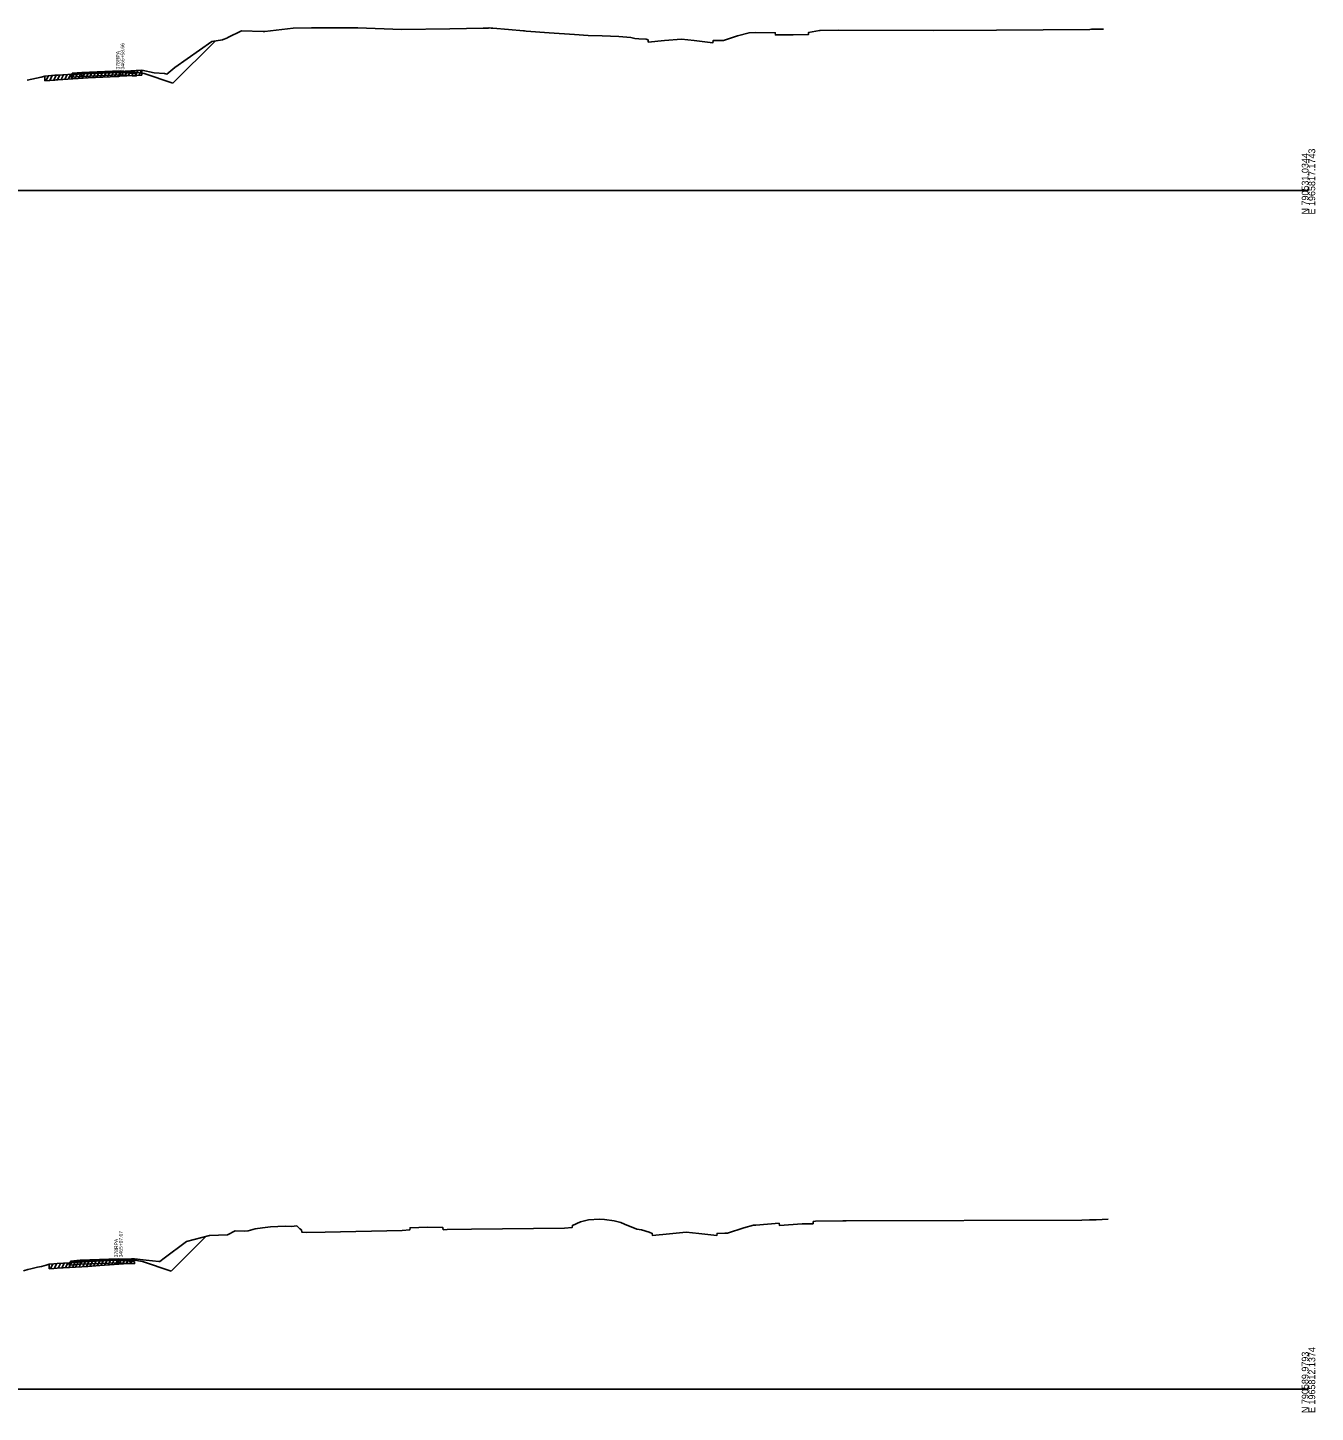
# Model space of a CAD drawing. Extents: x 1017 to 19997, y -1947 to 50737.
# Drawn here: x 18666 to 19203, y 14490 to 15068 of the extents above; entities that cross this region are included whole.
import ezdxf

# ---------------------------------------------------------------- set-up
doc = ezdxf.new("R2010")
doc.units = 0
for name, color, linetype in [('RD_GPK_XS_Cell', 7, 'Continuous'), ('RD_XS_Base', 7, 'Continuous'), ('RD_XS_ExGround', 7, 'Continuous'), ('RD_XS_ExPaveRet', 7, 'Continuous'), ('RD_XS_Greenside', 7, 'Continuous'), ('RD_XS_Pave', 7, 'Continuous'), ('RD_XS_PaveOvlay', 7, 'Continuous'), ('RD_XS_TieSlope', 7, 'Continuous'), ('RD_XS_TX_Notes', 7, 'Continuous')]:
    doc.layers.add(name, color=color, linetype=linetype)

msp = doc.modelspace()

# ---------------------------------------------------------------- linework, layer by layer
at = {"layer": 'RD_GPK_XS_Cell'}
for p, q in [((18600, 15000), (19200, 15000)), ((18600, 14500), (19200, 14500))]:
    msp.add_line(p, q, dxfattribs=at)
at = {"layer": 'RD_XS_Base'}
for points in [[(18683.96, 15047.26), (18684.46, 15048.3), (18688.46, 15048.62)], [(18683.96, 15048.26), (18684.46, 15048.3), (18688.46, 15048.62)], [(18683.96, 15047.26), (18683.96, 15048.26)], [(18688.46, 15047.62), (18683.96, 15047.26)], [(18688.46, 15048.62), (18688.46, 15047.62)], [(18704.46, 15048.25), (18688.46, 15047.62)], [(18704.46, 15049.25), (18704.46, 15048.25)], [(18704.46, 15049.25), (18710.46, 15048.77), (18711.16, 15048.71)], [(18711.16, 15047.71), (18704.46, 15048.25)], [(18711.16, 15048.71), (18711.16, 15047.71)], [(18683.29, 14551.72), (18683.79, 14552.76), (18687.79, 14553.09)], [(18683.29, 14552.72), (18683.79, 14552.76), (18687.79, 14553.09)], [(18683.29, 14551.72), (18683.29, 14552.72)], [(18687.79, 14552.09), (18683.29, 14551.72)], [(18687.79, 14553.09), (18687.79, 14552.09)], [(18703.79, 14552.72), (18687.79, 14552.09)], [(18703.79, 14553.72), (18703.79, 14552.72)], [(18703.79, 14553.72), (18709.79, 14553.24), (18710.48, 14553.19)], [(18710.48, 14552.19), (18703.79, 14552.72)], [(18710.48, 14553.19), (18710.48, 14552.19)]]:
    msp.add_lwpolyline(points, dxfattribs=at)
at = {"layer": 'RD_XS_ExGround'}
for points in [[(18665.67, 15046.08), (18671.49, 15047.26), (18673.09, 15047.71), (18677.31, 15048.07), (18677.76, 15048.12), (18678.17, 15048.15), (18678.52, 15048.17), (18691.18, 15048.95), (18700.29, 15049.43), (18703.76, 15049.61), (18704.22, 15049.64), (18713.58, 15050.16), (18718.73, 15049.08), (18722.94, 15048.76), (18723.89, 15048.58), (18727.32, 15051.31), (18742.73, 15062.13), (18747.1, 15062.91), (18747.44, 15062.98), (18748.99, 15063.61), (18749.38, 15063.83), (18755.07, 15066.57), (18764.1, 15066.28), (18764.85, 15066.36), (18776.59, 15067.77), (18784.23, 15067.93), (18797.88, 15067.83), (18803.63, 15067.85), (18821.76, 15067.15), (18841.93, 15067.49), (18855.87, 15067.69), (18858.01, 15067.7), (18858.34, 15067.82), (18859.23, 15067.76), (18859.85, 15067.68), (18866.45, 15067.14), (18872.73, 15066.63), (18873.11, 15066.6), (18873.82, 15066.52), (18883.36, 15065.73), (18893.91, 15065.09), (18899.66, 15064.72), (18905.48, 15064.6), (18912.45, 15064.24), (18917.46, 15063.81), (18919.11, 15063.39), (18920.72, 15063.25), (18923.76, 15063.14), (18924.62, 15062.82), (18924.72, 15061.91), (18931.48, 15062.58), (18938.6, 15063.08), (18943.85, 15062.55), (18951.63, 15061.67), (18951.73, 15062.57), (18953.2, 15062.62), (18956.01, 15062.62), (18961.93, 15064.49), (18966.73, 15065.79), (18969.37, 15065.94), (18977.62, 15065.8), (18977.72, 15064.9), (18985.12, 15065.01), (18991.48, 15065.04), (18991.58, 15065.94), (18996.11, 15066.81), (18996.45, 15066.81), (19003.97, 15066.86), (19043.77, 15066.75), (19069.95, 15066.84), (19108.77, 15067.24), (19109.54, 15067.28), (19113.04, 15067.28), (19114.55, 15067.32)], [(18664.23, 14549.36), (18666.02, 14549.86), (18667.25, 14550.19), (18668.87, 14550.55), (18669.98, 14550.8), (18671.74, 14551.16), (18673.58, 14551.69), (18674.95, 14552.12), (18676.81, 14552.25), (18678.18, 14552.37), (18683.43, 14552.68), (18691.02, 14553.18), (18696.06, 14553.58), (18700.08, 14553.86), (18705.9, 14554.2), (18709.2, 14554.4), (18710.41, 14554.27), (18715.28, 14553.73), (18720.57, 14553.28), (18721.03, 14553.23), (18722.87, 14554.65), (18732.17, 14561.58), (18741.71, 14564.03), (18749.28, 14564.33), (18752.47, 14566.05), (18756.16, 14565.82), (18757.87, 14566.03), (18760.8, 14566.79), (18763.88, 14567.28), (18767.15, 14567.62), (18773.3, 14567.95), (18775.97, 14567.87), (18778.23, 14568.05), (18779.45, 14566.8), (18780.08, 14566.38), (18780.18, 14565.49), (18782.34, 14565.37), (18789.92, 14565.48), (18822.13, 14566.1), (18825.27, 14566.43), (18825.37, 14567.33), (18832.69, 14567.51), (18839.09, 14567.38), (18839.19, 14566.49), (18840.81, 14566.53), (18851.04, 14566.75), (18889.72, 14567.13), (18892.97, 14567.34), (18893.07, 14568.24), (18896.46, 14569.8), (18899.83, 14570.67), (18904.33, 14570.87), (18906.44, 14570.8), (18910.42, 14570.15), (18913.22, 14569.47), (18914.85, 14568.86), (18920, 14566.77), (18921.87, 14566.44), (18925.02, 14565.47), (18926.35, 14564.97), (18926.45, 14564.07), (18933.49, 14564.76), (18940.56, 14565.41), (18945.72, 14564.9), (18953.29, 14564.04), (18953.39, 14564.94), (18956.68, 14565.04), (18957.69, 14565.04), (18964.58, 14567.22), (18968.61, 14568.38), (18969.49, 14568.43), (18979.27, 14569.17), (18979.37, 14568.27), (18988.84, 14568.94), (18993.41, 14568.96), (18993.51, 14569.86), (18994.37, 14570.02), (19005.85, 14570.22), (19007.23, 14570.22), (19105.44, 14570.52), (19108.75, 14570.55), (19111.51, 14570.67), (19116.52, 14570.82)]]:
    msp.add_lwpolyline(points, dxfattribs=at)
at = {"layer": 'RD_XS_ExPaveRet'}
for p, q in [((18673.09, 15045.71), (18673.09, 15047.71)), ((18673.55, 15045.75), (18674.59, 15047.84)), ((18675.16, 15045.89), (18676.2, 15047.97)), ((18676.77, 15046.02), (18677.82, 15048.12)), ((18678.33, 15046.16), (18679.36, 15048.22)), ((18679.86, 15046.25), (18680.89, 15048.31)), ((18681.36, 15046.34), (18682.39, 15048.41)), ((18682.85, 15046.44), (18683.88, 15048.5)), ((18684.15, 15046.52), (18685.18, 15048.58)), ((18685.6, 15046.61), (18686.64, 15048.67)), ((18687.11, 15046.7), (18688.14, 15048.76)), ((18688.62, 15046.79), (18689.65, 15048.86)), ((18690.12, 15046.88), (18691.15, 15048.95)), ((18691.63, 15046.97), (18692.65, 15049.03)), ((18693.13, 15047.05), (18694.15, 15049.11)), ((18694.62, 15047.13), (18695.65, 15049.19)), ((18696.12, 15047.21), (18697.15, 15049.26)), ((18697.62, 15047.29), (18698.65, 15049.34)), ((18699.15, 15047.37), (18700.18, 15049.42)), ((18700.68, 15047.45), (18701.71, 15049.5)), ((18702.17, 15047.53), (18703.2, 15049.58)), ((18703.65, 15047.61), (18704.68, 15049.67)), ((18704.95, 15047.68), (18705.98, 15049.74)), ((18706.4, 15047.76), (18707.43, 15049.82)), ((18707.9, 15047.85), (18708.93, 15049.9)), ((18709.4, 15047.93), (18710.43, 15049.98)), ((18710.9, 15048.01), (18711.93, 15050.07)), ((18712.4, 15048.09), (18713.43, 15050.15)), ((18713.58, 15048.16), (18713.58, 15050.16)), ((18674.95, 14550.12), (18674.95, 14552.12)), ((18675.38, 14550.15), (18676.41, 14552.22)), ((18676.98, 14550.27), (18678.02, 14552.35)), ((18678.58, 14550.39), (18679.61, 14552.45)), ((18680.12, 14550.48), (18681.15, 14552.54)), ((18681.65, 14550.58), (18682.68, 14552.64)), ((18683.15, 14550.67), (18684.18, 14552.73)), ((18684.64, 14550.76), (18685.68, 14552.83)), ((18685.94, 14550.85), (18686.98, 14552.92)), ((18687.4, 14550.95), (18688.44, 14553.01)), ((18688.91, 14551.05), (18689.95, 14553.11)), ((18690.42, 14551.15), (18691.46, 14553.22)), ((18691.94, 14551.26), (18692.98, 14553.34)), ((18693.46, 14551.38), (18694.5, 14553.46)), ((18694.98, 14551.49), (18696.02, 14553.58)), ((18696.49, 14551.61), (18697.53, 14553.68)), ((18698, 14551.72), (18699.04, 14553.79)), ((18699.51, 14551.82), (18700.55, 14553.89)), ((18701.02, 14551.92), (18702.05, 14553.97)), ((18702.52, 14552), (18703.55, 14554.06)), ((18704.02, 14552.09), (18705.05, 14554.15)), ((18705.52, 14552.17), (18706.56, 14554.24)), ((18707.03, 14552.27), (18708.06, 14554.33)), ((18708.53, 14552.36), (18709.2, 14553.69)), ((18709.2, 14552.4), (18709.2, 14554.4))]:
    msp.add_line(p, q, dxfattribs=at)
for points in [[(18673.09, 15045.71), (18677.31, 15046.07), (18677.76, 15046.12), (18678.17, 15046.15), (18678.52, 15046.17), (18691.18, 15046.95), (18700.29, 15047.43), (18703.76, 15047.61), (18704.22, 15047.64), (18713.58, 15048.16)], [(18674.95, 14550.12), (18676.81, 14550.25), (18678.18, 14550.37), (18683.43, 14550.68), (18691.02, 14551.18), (18696.06, 14551.58), (18700.08, 14551.86), (18705.9, 14552.2), (18709.2, 14552.4)]]:
    msp.add_lwpolyline(points, dxfattribs=at)
at = {"layer": 'RD_XS_Greenside'}
for points in [[(18710.46, 15049.41), (18714.46, 15048.77)], [(18714.46, 15048.77), (18726.46, 15044.76)], [(18709.79, 14553.88), (18713.79, 14553.24)], [(18713.79, 14553.24), (18725.79, 14549.24)]]:
    msp.add_lwpolyline(points, dxfattribs=at)
at = {"layer": 'RD_XS_Pave'}
for points in [[(18688.46, 15048.94), (18684.46, 15048.62)], [(18684.46, 15048.62), (18684.46, 15048.3)], [(18684.46, 15048.3), (18688.46, 15048.62)], [(18704.46, 15049.57), (18688.46, 15048.94)], [(18688.46, 15048.62), (18704.46, 15049.25)], [(18688.46, 15048.94), (18688.46, 15048.62)], [(18704.46, 15049.25), (18704.46, 15049.57)], [(18704.46, 15049.57), (18710.46, 15049.09)], [(18710.46, 15048.77), (18704.46, 15049.25)], [(18710.46, 15049.09), (18710.46, 15048.77)], [(18687.79, 14553.4), (18683.79, 14553.08)], [(18683.79, 14552.76), (18687.79, 14553.09)], [(18683.79, 14553.08), (18683.79, 14552.76)], [(18703.79, 14554.04), (18687.79, 14553.4)], [(18687.79, 14553.09), (18703.79, 14553.72)], [(18687.79, 14553.4), (18687.79, 14553.09)], [(18703.79, 14553.72), (18703.79, 14554.04)], [(18703.79, 14554.04), (18709.79, 14553.56)], [(18709.79, 14553.24), (18703.79, 14553.72)], [(18709.79, 14553.56), (18709.79, 14553.24)]]:
    msp.add_lwpolyline(points, dxfattribs=at)
at = {"layer": 'RD_XS_PaveOvlay'}
for points in [[(18688.46, 15049.25), (18684.46, 15048.93)], [(18684.46, 15048.93), (18684.46, 15048.62)], [(18688.46, 15049.25), (18704.46, 15049.89)], [(18688.46, 15048.94), (18688.46, 15049.25)], [(18704.46, 15049.89), (18704.46, 15049.57)], [(18704.46, 15049.89), (18710.46, 15049.41)], [(18710.46, 15049.41), (18710.46, 15049.09)], [(18687.79, 14553.72), (18683.79, 14553.4)], [(18683.79, 14553.4), (18683.79, 14553.08)], [(18687.79, 14553.72), (18703.79, 14554.36)], [(18687.79, 14553.4), (18687.79, 14553.72)], [(18703.79, 14554.36), (18703.79, 14554.04)], [(18703.79, 14554.36), (18709.79, 14553.88)], [(18709.79, 14553.88), (18709.79, 14553.56)]]:
    msp.add_lwpolyline(points, dxfattribs=at)
at = {"layer": 'RD_XS_TieSlope'}
for points in [[(18726.46, 15044.76), (18744.2, 15062.5)], [(18725.79, 14549.24), (18740.29, 14563.74)]]:
    msp.add_lwpolyline(points, dxfattribs=at)

# ---------------------------------------------------------------- texts
at = {"layer": 'RD_GPK_XS_Cell'}
for s, p in [('N 790531.0344', (19200, 14990)), ('E 1965817.1743', (19202.8, 14990)), ('E 1965812.1374', (19202.8, 14490)), ('N 790589.9793', (19200, 14490))]:
    msp.add_text(s, height=2.8, rotation=90, dxfattribs=at).set_placement(p)
at = {"layer": 'RD_XS_TX_Notes'}
for s, p in [(' 3465+58.66', (18706.23, 15049.93)), (' 378RPA', (18704.28, 15049.93)), (' 378RPA', (18703.6, 14554.39)), (' 3465+07.07', (18705.55, 14554.39))]:
    msp.add_text(s, height=1.5, rotation=90, dxfattribs=at).set_placement(p)

doc.saveas('drawing.dxf')
